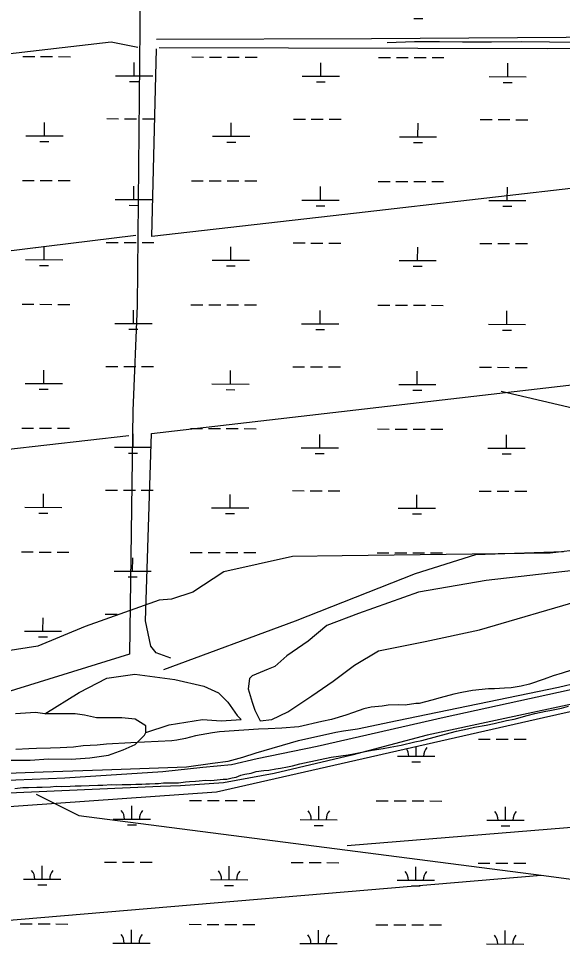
# Model space of a CAD drawing. Extents: x 3172297 to 3210190, y 958463 to 983887.
# Drawn here: x 3184464 to 3185925, y 976980 to 979472 of the extents above; entities that cross this region are included whole.
import ezdxf

# ---------------------------------------------------------------- set-up
doc = ezdxf.new("R2010")
doc.units = 0
for name, color, linetype in [('V-ROAD-CNTR', 7, 'Continuous'), ('V-SITE-VEGE', 7, 'Continuous'), ('V-TOPO-SHOR', 7, 'Continuous'), ('V-WETL-SWMP', 7, 'Continuous')]:
    doc.layers.add(name, color=color, linetype=linetype)

msp = doc.modelspace()

# ---------------------------------------------------------------- linework, layer by layer
at = {"layer": 'V-ROAD-CNTR'}
for points in [[(3186349.8, 979405.4), (3186296.5, 979406.7), (3186244, 979407.8), (3186198.4, 979406.4), (3186138.7, 979408.8), (3186068.2, 979407.4), (3186012, 979407.2), (3185952.2, 979407), (3185890.7, 979407.9), (3185816.1, 979409), (3185734.8, 979407.7), (3185657, 979408.4), (3185594.6, 979409.2), (3185527.8, 979409.4), (3185453.9, 979406.2)], [(3187601.4, 978101.2), (3187581.5, 978096.2), (3187447.5, 978057.8), (3187093.6, 977958.8), (3186913.9, 977908.7), (3186698.1, 977847.1), (3186571.4, 977812.9), (3186374.8, 977764.7), (3186086.1, 977700), (3185607.3, 977595.4), (3185266, 977517.5), (3185104.6, 977484.2), (3185035.5, 977468.1), (3184958.9, 977461.2), (3184851, 977449.3), (3184588.3, 977432.2), (3184367.5, 977423.5)], [(3185928, 978040.1), (3185691.8, 978032.1), (3185529.4, 977981.2), (3185207, 977853.7), (3184853.5, 977722.8)]]:
    msp.add_lwpolyline(points, dxfattribs=at)
at = {"layer": 'V-SITE-VEGE'}
for p, q in [((3185977.5, 977730.9), (3185924.3, 977714)), ((3185900.1, 977707.2), (3185875.8, 977698)), ((3185924.3, 977714), (3185900.1, 977707.2)), ((3185814, 977678.9), (3185787.4, 977674.3)), ((3185836.7, 977684.9), (3185814, 977678.9)), ((3185875.8, 977698), (3185836.7, 977684.9)), ((3185633.5, 977657.4), (3185596.7, 977648.3)), ((3185654.6, 977661.9), (3185633.5, 977657.4)), ((3185683.5, 977667.2), (3185654.6, 977661.9)), ((3185726.5, 977672.4), (3185683.5, 977667.2)), ((3185742.9, 977672.3), (3185726.5, 977672.4)), ((3185769.4, 977673.7), (3185742.9, 977672.3)), ((3185787.4, 977674.3), (3185769.4, 977673.7)), ((3185440.4, 977625.9), (3185411.5, 977623)), ((3185456.9, 977628.1), (3185440.4, 977625.9)), ((3185485.7, 977628.7), (3185456.9, 977628.1)), ((3185502.1, 977628.6), (3185485.7, 977628.7)), ((3185531, 977632.3), (3185502.1, 977628.6)), ((3185540.4, 977633), (3185531, 977632.3)), ((3185574.1, 977641.4), (3185540.4, 977633)), ((3185596.7, 977648.3), (3185574.1, 977641.4)), ((3185342.7, 977601.6), (3185304.4, 977590.1)), ((3185363.8, 977608.4), (3185342.7, 977601.6)), ((3185391.2, 977618.4), (3185363.8, 977608.4)), ((3185411.5, 977623), (3185391.2, 977618.4)), ((3185278.6, 977584), (3185216.8, 977570.4)), ((3185304.4, 977590.1), (3185278.6, 977584)), ((3184984.8, 977554), (3184939.5, 977545.7)), ((3185003.5, 977556.2), (3184984.8, 977554)), ((3185069.2, 977561.2), (3185003.5, 977556.2)), ((3185108.2, 977564.1), (3185069.2, 977561.2)), ((3185134.8, 977564.7), (3185108.2, 977564.1)), ((3185170.7, 977566), (3185134.8, 977564.7)), ((3185216.8, 977570.4), (3185170.7, 977566)), ((3184765.2, 977527.3), (3184700.4, 977523.8)), ((3184875.4, 977532.8), (3184765.2, 977527.3)), ((3184888.6, 977534.3), (3184875.4, 977532.8)), ((3184912.1, 977538.8), (3184888.6, 977534.3)), ((3184939.5, 977545.7), (3184912.1, 977538.8)), ((3184491.1, 977511.2), (3184456.7, 977509)), ((3184512.2, 977511.8), (3184491.1, 977511.2)), ((3184549.7, 977513.1), (3184512.2, 977511.8)), ((3184575.4, 977513.7), (3184549.7, 977513.1)), ((3184611.3, 977515.8), (3184575.4, 977513.7)), ((3184637.1, 977518.8), (3184611.3, 977515.8)), ((3184674.6, 977520.9), (3184637.1, 977518.8)), ((3184700.4, 977523.8), (3184674.6, 977520.9))]:
    msp.add_line(p, q, dxfattribs=at)
for points in [[(3185462.5, 977515.2), (3185491.4, 977520.5), (3185528.9, 977529.6), (3185547.7, 977533.4), (3185623.6, 977554), (3185640.8, 977558.6), (3185669.7, 977564.6), (3185689.2, 977569.2), (3185720.5, 977574.4), (3185741.6, 977579), (3185774.5, 977586.6), (3185795.6, 977590.3), (3185830, 977600.2), (3185851.1, 977605.6), (3185880.8, 977612.4), (3185891, 977613.9), (3185923, 977619.9), (3185941.8, 977625.3)], [(3184453.8, 977404.8), (3184474.9, 977407), (3184490.5, 977406.9), (3184512.4, 977408.3), (3184527.2, 977408.2), (3184549.9, 977408.8), (3184564.7, 977410.3), (3184578.8, 977410.2), (3184602.2, 977410.8), (3184616.2, 977411.5), (3184631.9, 977411.4), (3184653.7, 977412.8), (3184676.4, 977413.5), (3184690.4, 977413.4), (3184712.3, 977414.8), (3184725.6, 977414.7), (3184742, 977415.4), (3184765.4, 977415.2), (3184778.7, 977415.9), (3184795.1, 977415.8), (3184806, 977417.3), (3184815.4, 977417.2), (3184831, 977417.9), (3184839.6, 977417.9), (3184853.6, 977419.3), (3184863.8, 977419.3), (3184881.7, 977419.9), (3184893.5, 977419.8), (3184912.2, 977422.1), (3184923.1, 977422.8), (3184938.8, 977424.2), (3184948.9, 977424.9), (3184966.1, 977426.4), (3184978.6, 977426.3), (3184989.5, 977427), (3185013.8, 977429.2), (3185023.1, 977429.9), (3185038, 977432.9), (3185048.1, 977435.2), (3185061.4, 977439.8), (3185071.6, 977442.9), (3185088.8, 977445.9), (3185102.1, 977449.7), (3185123.2, 977452.7), (3185136.5, 977453.4), (3185155.3, 977457.2), (3185167.8, 977458.6), (3185186.5, 977462.4), (3185199.8, 977465.4), (3185219.4, 977470.8), (3185274.1, 977482.1), (3185303.8, 977489), (3185349.1, 977494.9), (3185367.9, 977498.7), (3185395.2, 977504), (3185414, 977507.8), (3185443.7, 977512.2), (3185462.5, 977515.2)]]:
    msp.add_lwpolyline(points, dxfattribs=at)
at = {"layer": 'V-TOPO-SHOR'}
for p, q in [((3186566.8, 978282.2), (3185760.2, 978469.9)), ((3185346.5, 977251.4), (3187118.1, 977397)), ((3183160.2, 976942.5), (3185867.7, 977171.5))]:
    msp.add_line(p, q, dxfattribs=at)
for points in [[(3184791.7, 979632.9), (3184782.3, 978700.8), (3184770.9, 978418.8), (3184762.1, 977765.3), (3184429.7, 977662.5), (3184043.9, 977599.2)], [(3186980.3, 979427.5), (3185412.5, 979417.1), (3184834, 979414.9)], [(3184784, 979393.6), (3184712.6, 979408.1), (3183744.6, 979296.2), (3183373.1, 979257.8)], [(3186883.8, 979395.6), (3186679.5, 979099.7), (3185372.1, 978949.4), (3184822, 978886.4), (3184834, 979389.9)], [(3184841.1, 979393.5), (3185883.9, 979390.9), (3186980.2, 979398.9)], [(3184872.8, 977754.3), (3184833.5, 977768.7), (3184819.3, 977786.6), (3184805.2, 977854.4), (3184820.7, 978357.9), (3185942.3, 978487.3), (3186467.4, 978546.7), (3186607.8, 978996.3), (3186679.5, 979099.7)], [(3184760, 978350.9), (3183988.4, 978263.6), (3183877.7, 978249.6), (3183200.2, 978661.9), (3183150.3, 978697.7), (3184118.3, 978798.9), (3184239.8, 978823.6), (3184779.2, 978890.1)], [(3186937.2, 977884.9), (3186536.9, 977771.6), (3186311.8, 977716.8), (3185988.4, 977639), (3185758, 977589.6), (3185561.5, 977547.2), (3185359.6, 977494.2), (3185150.6, 977444.7), (3185014.8, 977420), (3184898.7, 977411.4), (3184845.1, 977409.7), (3184334.4, 977387.8), (3183970.1, 977360.1), (3183875.5, 977353.2), (3183841.6, 977358.7), (3183725.6, 977405.4), (3183540.1, 977488), (3183179.8, 977637.1), (3183062.1, 977696.3), (3183005.1, 977737.5), (3182491.6, 978020.9), (3182019, 978279.1)], [(3185954.8, 977990.1), (3185720.5, 977962.9), (3185538.3, 977931.2), (3185377.5, 977874.5), (3185291.7, 977842.5), (3185241.6, 977799.8), (3185184.4, 977760.7), (3185152.2, 977732.2), (3185134.3, 977725.1), (3185091.4, 977707.3), (3185084.2, 977700.2), (3185080.6, 977671.6), (3185091.2, 977635.9), (3185098.3, 977614.5), (3185112.5, 977585.9), (3185144.7, 977589.3), (3185187.6, 977610.7), (3185252, 977653.4), (3185309.2, 977692.5), (3185366.4, 977735.2), (3185430.8, 977774.3), (3185555.9, 977799), (3185702.3, 977830.8), (3185984.8, 977912.9)], [(3184335, 977441.8), (3184529.7, 977449.4), (3184689.5, 977454.3), (3184915.4, 977462.7), (3184985, 977472.3), (3185027, 977477.6), (3185066.3, 977488.2), (3185102, 977500.6), (3185215.5, 977533.4), (3185316.4, 977555.4), (3185337, 977559), (3185374.5, 977564.2), (3185480.8, 977587.2), (3185914.9, 977676.3), (3186125.7, 977726.6)], [(3184534.1, 977605.1), (3184626.2, 977662), (3184701.2, 977701.1), (3184776.3, 977711.7), (3184883.4, 977697.1), (3184961.9, 977679.1), (3185001.1, 977661.1), (3185026, 977636.1), (3185051, 977600.3), (3185061.6, 977589.6)], [(3184419.5, 977480.4), (3184494.5, 977480.3), (3184544.5, 977483.7), (3184605.2, 977483.5), (3184655.2, 977487), (3184705.2, 977494), (3184744.5, 977508.2), (3184776.7, 977522.4), (3184801.7, 977547.3), (3184805.3, 977554.5), (3184805.4, 977572.3), (3184776.8, 977590.3), (3184741.1, 977593.9), (3184698.3, 977594), (3184673.3, 977594.1), (3184641.2, 977601.3), (3184616.2, 977604.9), (3184580.5, 977605), (3184534.1, 977605.1), (3184509.1, 977608.8), (3184455.5, 977605.3)], [(3184805.3, 977554.5), (3184868.8, 977575.7), (3184958.1, 977589.8), (3185008.1, 977586.1), (3185061.6, 977589.6)], [(3184511.2, 977389.1), (3184625.3, 977331.7), (3185867.7, 977171.5), (3186910.1, 977033.3), (3187131.4, 977011.3)]]:
    msp.add_lwpolyline(points, dxfattribs=at)
at = {"layer": 'V-WETL-SWMP'}
for p, q in [((3185526, 979471.4), (3185550, 979471.3)), ((3184475.1, 979369.4), (3184507.1, 979369.3)), ((3184523.1, 979369.3), (3184555.1, 979369.2)), ((3184571.1, 979369.2), (3184603.1, 979369.1)), ((3184774.2, 979317.9), (3184774.3, 979353.9)), ((3184929, 979368.3), (3184961, 979368.2)), ((3184977, 979368.2), (3185008.9, 979368.1)), ((3185024.9, 979368), (3185056.9, 979368)), ((3185072.9, 979367.9), (3185104.9, 979367.8)), ((3185276.1, 979316.7), (3185276.2, 979352.7)), ((3185430.8, 979367), (3185462.8, 979367)), ((3185478.8, 979366.9), (3185510.8, 979366.8)), ((3185526.8, 979366.8), (3185558.8, 979366.7)), ((3185574.8, 979366.7), (3185606.8, 979366.6)), ((3185778, 979315.5), (3185778.1, 979351.4)), ((3184724.2, 979318.1), (3184824.2, 979317.8)), ((3184762.2, 979302.6), (3184786.2, 979302.5)), ((3185226.1, 979316.8), (3185326.1, 979316.6)), ((3185264, 979301.3), (3185288, 979301.3)), ((3185728, 979315.6), (3185827.9, 979315.3)), ((3185765.9, 979300.1), (3185789.9, 979300)), ((3184700.5, 979202.8), (3184732.5, 979202.7)), ((3184748.5, 979202.6), (3184780.5, 979202.6)), ((3184796.5, 979202.5), (3184828.5, 979202.4)), ((3185202.4, 979201.5), (3185234.3, 979201.4)), ((3185250.3, 979201.4), (3185282.3, 979201.3)), ((3185298.3, 979201.3), (3185330.3, 979201.2)), ((3185704.2, 979200.3), (3185736.2, 979200.2)), ((3185752.2, 979200.2), (3185784.2, 979200.1)), ((3185800.2, 979200), (3185832.2, 979200)), ((3184533.3, 979156.8), (3184533.4, 979192.7)), ((3185035.2, 979155.5), (3185035.3, 979191.5)), ((3185537, 979154.3), (3185537.1, 979190.3)), ((3184483.3, 979156.9), (3184583.3, 979156.6)), ((3184985.2, 979155.7), (3185085.2, 979155.4)), ((3185487, 979154.4), (3185587, 979154.2)), ((3184521.3, 979141.4), (3184545.3, 979141.3)), ((3185023.1, 979140.1), (3185047.1, 979140.1)), ((3185525, 979138.9), (3185549, 979138.8)), ((3184474.1, 979036.9), (3184506.1, 979036.8)), ((3184522.1, 979036.8), (3184554.1, 979036.7)), ((3184570.1, 979036.7), (3184602.1, 979036.6)), ((3184773.3, 978985.5), (3184773.4, 979021.4)), ((3184928, 979035.8), (3184960, 979035.7)), ((3184976, 979035.7), (3185008, 979035.6)), ((3185024, 979035.6), (3185056, 979035.5)), ((3185072, 979035.4), (3185104, 979035.4)), ((3185429.8, 979034.5), (3185461.8, 979034.5)), ((3185477.8, 979034.4), (3185509.8, 979034.4)), ((3185525.8, 979034.3), (3185557.8, 979034.2)), ((3185573.8, 979034.2), (3185605.8, 979034.1)), ((3185275.1, 978984.2), (3185275.2, 979020.2)), ((3185777, 978983), (3185777.1, 979019)), ((3184723.3, 978985.6), (3184823.3, 978985.3)), ((3185225.1, 978984.3), (3185325.1, 978984.1)), ((3185727, 978983.1), (3185827, 978982.9)), ((3184761.2, 978970.1), (3184785.2, 978970)), ((3185263.1, 978968.8), (3185287.1, 978968.8)), ((3185764.9, 978967.6), (3185788.9, 978967.5)), ((3184532.3, 978824.3), (3184532.4, 978860.3)), ((3184699.5, 978870.3), (3184731.5, 978870.2)), ((3184747.5, 978870.2), (3184779.5, 978870.1)), ((3184795.5, 978870), (3184827.5, 978870)), ((3185034.2, 978823), (3185034.3, 978859)), ((3185201.4, 978869), (3185233.4, 978869)), ((3185249.4, 978868.9), (3185281.4, 978868.8)), ((3185297.4, 978868.8), (3185329.4, 978868.7)), ((3185536.1, 978821.8), (3185536.2, 978857.8)), ((3185703.2, 978867.8), (3185735.2, 978867.7)), ((3185751.2, 978867.7), (3185783.2, 978867.6)), ((3185799.2, 978867.6), (3185831.2, 978867.5)), ((3184482.3, 978824.4), (3184582.3, 978824.2)), ((3184984.2, 978823.2), (3185084.2, 978822.9)), ((3185486.1, 978821.9), (3185586, 978821.7)), ((3184520.3, 978808.9), (3184544.3, 978808.8)), ((3185022.1, 978807.7), (3185046.1, 978807.6)), ((3185524, 978806.4), (3185548, 978806.4)), ((3184473.1, 978704.4), (3184505.1, 978704.3)), ((3184521.1, 978704.3), (3184553.1, 978704.2)), ((3184569.1, 978704.2), (3184601.1, 978704.1)), ((3184927, 978703.3), (3184959, 978703.2)), ((3184975, 978703.2), (3185007, 978703.1)), ((3185023, 978703.1), (3185055, 978703)), ((3185071, 978702.9), (3185103, 978702.9)), ((3185428.9, 978702.1), (3185460.9, 978702)), ((3185476.9, 978701.9), (3185508.9, 978701.9)), ((3185524.9, 978701.8), (3185556.9, 978701.7)), ((3185572.9, 978701.7), (3185604.9, 978701.6)), ((3184772.3, 978653), (3184772.4, 978689)), ((3185274.1, 978651.7), (3185274.2, 978687.7)), ((3185776, 978650.5), (3185776.1, 978686.5)), ((3184722.3, 978653.1), (3184822.3, 978652.8)), ((3185224.1, 978651.9), (3185324.1, 978651.6)), ((3185726, 978650.6), (3185826, 978650.4)), ((3184760.2, 978637.6), (3184784.2, 978637.5)), ((3185262.1, 978636.3), (3185286.1, 978636.3)), ((3185764, 978635.1), (3185788, 978635)), ((3184531.4, 978491.8), (3184531.5, 978527.8)), ((3184698.5, 978537.8), (3184730.5, 978537.7)), ((3184746.5, 978537.7), (3184778.5, 978537.6)), ((3184794.5, 978537.6), (3184826.5, 978537.5)), ((3185033.2, 978490.6), (3185033.3, 978526.5)), ((3185200.4, 978536.5), (3185232.4, 978536.5)), ((3185248.4, 978536.4), (3185280.4, 978536.3)), ((3185296.4, 978536.3), (3185328.4, 978536.2)), ((3185535.1, 978489.3), (3185535.2, 978525.3)), ((3185702.3, 978535.3), (3185734.3, 978535.2)), ((3185750.3, 978535.2), (3185782.3, 978535.1)), ((3185798.3, 978535.1), (3185830.3, 978535)), ((3184481.4, 978491.9), (3184581.4, 978491.7)), ((3184519.3, 978476.4), (3184543.3, 978476.3)), ((3184983.2, 978490.7), (3185083.2, 978490.4)), ((3185021.2, 978475.2), (3185045.2, 978475.1)), ((3185485.1, 978489.4), (3185585.1, 978489.2)), ((3185523, 978473.9), (3185547, 978473.9)), ((3184472.2, 978371.9), (3184504.2, 978371.9)), ((3184520.2, 978371.8), (3184552.2, 978371.7)), ((3184568.2, 978371.7), (3184600.2, 978371.6)), ((3184771.3, 978320.5), (3184771.4, 978356.5)), ((3184926, 978370.8), (3184958, 978370.7)), ((3184974, 978370.7), (3185006, 978370.6)), ((3185022, 978370.6), (3185054, 978370.5)), ((3185070, 978370.5), (3185102, 978370.4)), ((3185273.2, 978319.2), (3185273.3, 978355.2)), ((3185427.9, 978369.6), (3185459.9, 978369.5)), ((3185475.9, 978369.5), (3185507.9, 978369.4)), ((3185523.9, 978369.3), (3185555.9, 978369.3)), ((3185571.9, 978369.2), (3185603.9, 978369.1)), ((3185775, 978318), (3185775.1, 978354)), ((3184721.3, 978320.6), (3184821.3, 978320.4)), ((3184759.3, 978305.1), (3184783.3, 978305)), ((3185223.2, 978319.4), (3185323.2, 978319.1)), ((3185261.1, 978303.9), (3185285.1, 978303.8)), ((3185725, 978318.1), (3185825, 978317.9)), ((3185763, 978302.6), (3185787, 978302.6)), ((3184697.6, 978205.3), (3184729.6, 978205.2)), ((3184745.6, 978205.2), (3184777.6, 978205.1)), ((3184793.6, 978205.1), (3184825.6, 978205)), ((3185199.4, 978204.1), (3185231.4, 978204)), ((3185247.4, 978203.9), (3185279.4, 978203.9)), ((3185295.4, 978203.8), (3185327.4, 978203.7)), ((3185701.3, 978202.8), (3185733.3, 978202.7)), ((3185749.3, 978202.7), (3185781.3, 978202.6)), ((3185797.3, 978202.6), (3185829.3, 978202.5)), ((3184530.4, 978159.3), (3184530.5, 978195.3)), ((3185032.2, 978158.1), (3185032.4, 978194)), ((3185534.1, 978156.8), (3185534.2, 978192.8)), ((3184480.4, 978159.4), (3184580.4, 978159.2)), ((3184982.3, 978158.2), (3185082.2, 978157.9)), ((3185484.1, 978157), (3185584.1, 978156.7)), ((3184518.3, 978143.9), (3184542.3, 978143.9)), ((3185020.2, 978142.7), (3185044.2, 978142.6)), ((3185522.1, 978141.4), (3185546.1, 978141.4)), ((3186013.4, 978050.9), (3185892, 978035.9)), ((3184471.2, 978039.5), (3184503.2, 978039.4)), ((3184519.2, 978039.3), (3184551.2, 978039.3)), ((3184567.2, 978039.2), (3184599.2, 978039.1)), ((3184770.3, 977988), (3184770.4, 978024)), ((3184925.1, 978038.3), (3184957.1, 978038.3)), ((3184973.1, 978038.2), (3185005.1, 978038.1)), ((3185199.9, 978027.7), (3185015.4, 977986)), ((3185021.1, 978038.1), (3185053.1, 978038)), ((3185069, 978038), (3185101, 978037.9)), ((3185333.4, 978029.2), (3185199.9, 978027.7)), ((3185892, 978035.9), (3185333.4, 978029.2)), ((3185426.9, 978037.1), (3185458.9, 978037)), ((3185474.9, 978037), (3185506.9, 978036.9)), ((3185522.9, 978036.9), (3185554.9, 978036.8)), ((3185570.9, 978036.7), (3185602.9, 978036.7)), ((3184720.3, 977988.1), (3184820.3, 977987.9)), ((3185015.4, 977986), (3184932.2, 977931.1)), ((3184758.3, 977972.6), (3184782.3, 977972.5)), ((3184932.2, 977931.1), (3184874.4, 977912.8)), ((3184841.5, 977909.8), (3184642.8, 977839.3)), ((3184874.4, 977912.8), (3184841.5, 977909.8)), ((3184529.4, 977826.8), (3184529.5, 977862.8)), ((3184696.6, 977872.8), (3184728.6, 977872.7)), ((3184479.4, 977826.9), (3184579.4, 977826.7)), ((3184642.8, 977839.3), (3184515.2, 977786.3)), ((3184517.4, 977811.4), (3184541.4, 977811.4)), ((3184515.2, 977786.3), (3184429.2, 977772.8)), ((3185699.3, 977537), (3185731.3, 977537)), ((3185747.3, 977536.9), (3185779.3, 977536.8)), ((3185795.3, 977536.8), (3185827.3, 977536.7)), ((3185532.1, 977491), (3185532.1, 977517.6)), ((3185482.1, 977491.1), (3185582.1, 977490.9)), ((3185520, 977475.6), (3185544, 977475.6)), ((3184768.3, 977322.1), (3184768.4, 977358.1)), ((3184923, 977372.5), (3184955, 977372.4)), ((3184971, 977372.3), (3185003, 977372.3)), ((3185019, 977372.2), (3185051, 977372.1)), ((3185067, 977372.1), (3185099, 977372)), ((3185270.2, 977320.9), (3185270.3, 977356.9)), ((3185424.9, 977371.2), (3185456.9, 977371.1)), ((3185472.9, 977371.1), (3185504.9, 977371)), ((3185520.9, 977371), (3185552.9, 977370.9)), ((3185568.9, 977370.9), (3185600.9, 977370.8)), ((3185772.1, 977319.6), (3185772.2, 977355.6)), ((3184718.3, 977322.2), (3184818.3, 977322)), ((3184756.3, 977306.7), (3184780.3, 977306.6)), ((3185220.2, 977321), (3185320.2, 977320.7)), ((3185258.2, 977305.5), (3185282.2, 977305.4)), ((3185722.1, 977319.7), (3185822.1, 977319.5)), ((3185760.1, 977304.2), (3185784.1, 977304.2)), ((3184694.6, 977206.9), (3184726.6, 977206.8)), ((3184742.6, 977206.7), (3184774.6, 977206.7)), ((3184790.6, 977206.6), (3184822.6, 977206.5)), ((3185196.5, 977205.6), (3185228.5, 977205.5)), ((3185244.5, 977205.5), (3185276.5, 977205.4)), ((3185292.5, 977205.4), (3185324.5, 977205.3)), ((3185698.4, 977204.4), (3185730.4, 977204.3)), ((3185746.4, 977204.2), (3185778.4, 977204.2)), ((3185794.4, 977204.1), (3185826.4, 977204.1)), ((3184527.4, 977160.8), (3184527.5, 977196.8)), ((3185029.4, 977159.6), (3185029.4, 977195.6)), ((3185531.3, 977158.4), (3185531.3, 977194.4)), ((3184477.4, 977161), (3184577.4, 977160.7)), ((3184979.4, 977159.7), (3185079.4, 977159.5)), ((3185481.3, 977158.5), (3185581.3, 977158.2)), ((3184515.4, 977145.4), (3184539.4, 977145.4)), ((3185017.3, 977144.2), (3185041.3, 977144.1)), ((3185519.2, 977142.9), (3185543.2, 977142.9)), ((3184468.3, 977040.9), (3184500.3, 977040.8)), ((3184516.3, 977040.8), (3184548.3, 977040.7)), ((3184564.3, 977040.7), (3184596.3, 977040.6)), ((3184922.2, 977039.8), (3184954.2, 977039.7)), ((3184970.2, 977039.7), (3185002.2, 977039.6)), ((3185018.2, 977039.5), (3185050.2, 977039.5)), ((3185066.2, 977039.4), (3185098.2, 977039.4)), ((3185424.1, 977038.5), (3185456.1, 977038.5)), ((3185472.1, 977038.4), (3185504.1, 977038.3)), ((3185520.1, 977038.3), (3185552.1, 977038.2)), ((3185568.1, 977038.2), (3185600.1, 977038.1)), ((3184767.5, 976989.4), (3184767.6, 977025.4)), ((3185269.4, 976988.2), (3185269.5, 977024.2)), ((3185771.3, 976986.9), (3185771.4, 977022.9)), ((3184717.5, 976989.5), (3184817.5, 976989.3)), ((3185219.4, 976988.3), (3185319.4, 976988.1)), ((3185721.3, 976987.1), (3185821.3, 976986.8))]:
    msp.add_line(p, q, dxfattribs=at)
msp.add_lwpolyline([(3183420.7, 976971.8), (3183413.8, 977038.7), (3183442.4, 977156.4), (3183570.2, 977299.4), (3183714.5, 977305.2), (3184995.4, 977395.2), (3185873.8, 977595.5), (3186474.8, 977729.8), (3186534.4, 977680.7), (3186564.5, 977639), (3186610, 977606.8), (3186650, 977592.6), (3186686.1, 977582.5), (3186788.1, 977562.2), (3186833.1, 977563.1), (3186928.9, 977613.6), (3186981.8, 977670.5), (3187020.2, 977670.9), (3187051.5, 977626.5), (3187060.5, 977559.5), (3187053.9, 977478.4), (3187050.5, 976763)], dxfattribs=at)
for centre, start, end in [((3185476.8, 977491.6), 359.0865, 34.5482), ((3185587.3, 977491.4), 139.0865, 180.6302), ((3184713.1, 977322.7), 359.0865, 40.6302), ((3184823.6, 977322.4), 139.0865, 180.6302), ((3185215, 977321.5), 359.0865, 40.6302), ((3185325.5, 977321.2), 139.0865, 180.6302), ((3185716.9, 977320.2), 359.0865, 40.6302), ((3185827.4, 977320), 139.0865, 180.6302), ((3184472.2, 977161.4), 359.0865, 40.6302), ((3184582.7, 977161.2), 139.0865, 180.6302), ((3184974.1, 977160.2), 359.0865, 40.6302), ((3185084.6, 977159.9), 139.0865, 180.6302), ((3185476, 977159), 359.0865, 40.6302), ((3185586.5, 977158.7), 139.0865, 180.6302), ((3184712.3, 976990), 359.0865, 40.6302), ((3184822.7, 976989.8), 139.0865, 180.6302), ((3185214.2, 976988.8), 359.0865, 40.6302), ((3185324.6, 976988.5), 139.0865, 180.6302), ((3185716.1, 976987.6), 359.0865, 40.6302), ((3185826.6, 976987.3), 139.0865, 180.6302)]:
    msp.add_arc(centre, 35.2, start, end, dxfattribs=at)

doc.saveas('drawing.dxf')
